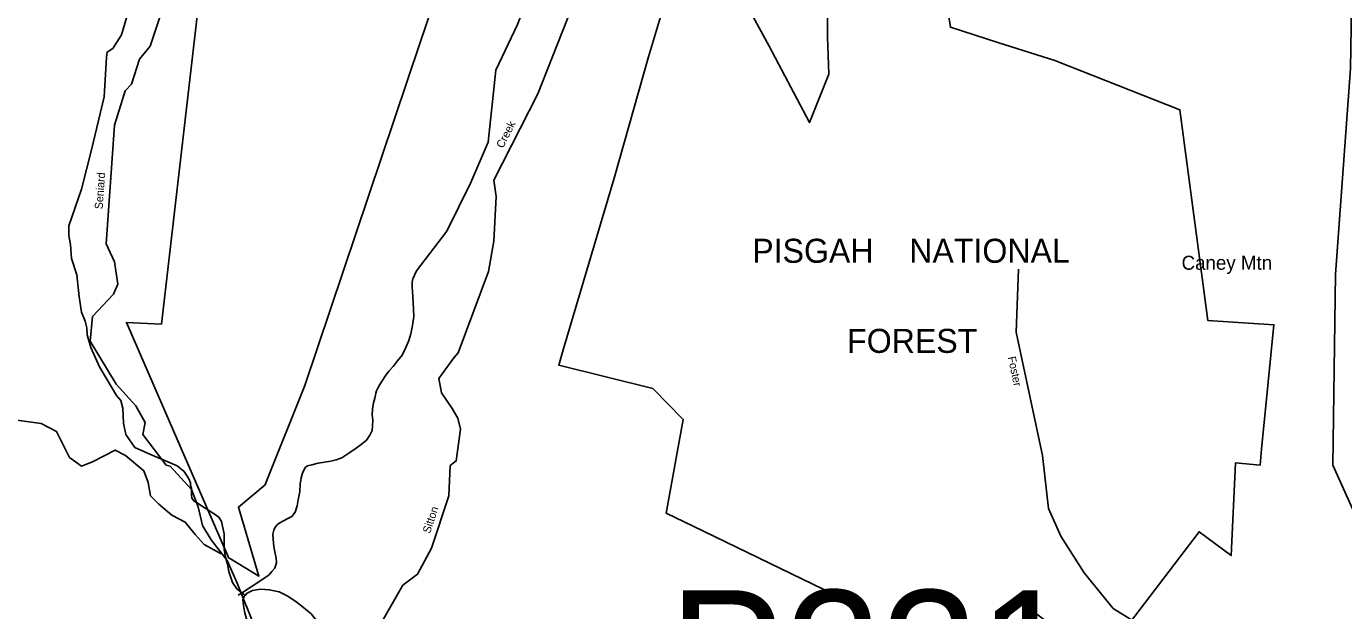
# Model space of a CAD drawing. Extents: x 884530 to 1028605, y 526725 to 653634.
# Drawn here: x 916772 to 927572, y 624831 to 629618 of the extents above; entities that cross this region are included whole.
import ezdxf

# ---------------------------------------------------------------- set-up
doc = ezdxf.new("R2010")
doc.units = 0
for name, color, linetype in [('Exist Boundary Land Use Forest National US Forest Service', 7, 'Continuous'), ('Exist Boundary Land Use Forest State Division NC Forest Resources Label', 7, 'Continuous'), ('Exist Civil Recreational Trail or Greenway National Park', 7, 'Continuous'), ('Exist Geographical Mountain Summit Label', 7, 'Continuous'), ('Exist Hydrographic Creek Single Shore', 7, 'Continuous'), ('Exist Hydrographic Creek Single Shore Label', 7, 'Continuous'), ('Exist Road Non-System Type 51', 7, 'Continuous'), ('Exist Road Secondary Structure Pipe Number Label', 7, 'Continuous'), ('Exist Utilities Electrical Transmission Line', 7, 'Continuous')]:
    doc.layers.add(name, color=color, linetype=linetype)

msp = doc.modelspace()

# ---------------------------------------------------------------- linework, layer by layer
at = {"layer": 'Exist Boundary Land Use Forest National US Forest Service'}
for points in [[(923630, 624754), (923575, 624877), (922238, 625522), (922018, 625629), (922158, 626398), (921908, 626652), (921137, 626842), (921174, 626969), (921590, 628374), (921872, 629368), (922060, 630000)], [(922566, 630000), (922863, 629456), (923192, 628830), (923350, 629227), (923341, 629533), (923343, 630000)], [(920134, 629883), (920000, 629485), (919055, 626676), (918735, 625877), (918729, 625862), (918511, 625679), (918678, 625114), (918634, 625140), (918445, 625255), (918433, 625262), (918132, 625953), (917592, 627193), (917880, 627179), (918180, 629772)], [(924297, 629936), (924348, 629611), (924746, 629484), (925204, 629338), (925218, 629334), (926230, 628935), (926458, 627209), (927000, 627173), (926949, 626676), (926899, 626155), (926887, 626023), (926685, 626042), (926649, 625282), (926387, 625477), (925781, 624683)], [(925361, 624576), (924915, 624908), (924572, 624447)]]:
    msp.add_lwpolyline(points, dxfattribs=at)
at = {"layer": 'Exist Civil Recreational Trail or Greenway National Park'}
msp.add_lwpolyline([(918368, 625297), (918231, 625373), (918155, 625454), (918075, 625557), (917964, 625614), (917857, 625703), (917790, 625771), (917772, 625882), (917736, 625976), (917585, 626101), (917500, 626146), (917313, 626051), (917224, 626016), (917126, 626086), (917019, 626300), (916894, 626363), (916654, 626398)], dxfattribs=at)
at = {"layer": 'Exist Hydrographic Creek Single Shore'}
for p, q in [((920262, 626486), (920175, 626615)), ((920310, 626409), (920262, 626486)), ((920237, 625771), (920246, 626020))]:
    msp.add_line(p, q, dxfattribs=at)
for points in [[(920277, 626902), (920312, 626944), (920561, 627609), (920604, 627857), (920625, 628224), (920605, 628359), (920964, 629064), (921248, 629777), (921280, 629977), (921143, 630340), (920791, 630754), (920737, 630864), (920702, 631058), (920719, 631323), (920856, 631626), (920944, 631998)], [(918650, 624681), (918499, 625055), (918418, 625243), (918287, 625410), (918216, 625529), (918180, 625681), (918127, 625823), (917951, 626014), (917918, 626024), (917727, 626274), (917747, 626372), (917670, 626509), (917509, 626687), (917295, 627038), (917313, 627240), (917486, 627424), (917523, 627505), (917496, 627690), (917426, 627835), (917496, 628809), (917581, 629089), (917633, 629144), (917699, 629349), (917787, 629456), (917871, 629710)], [(925854, 624743), (925683, 624848), (925443, 625141), (925253, 625441), (925153, 625669), (925102, 626103), (924888, 627112), (924907, 627630)], [(920175, 626615), (920154, 626734), (920277, 626902)], [(920246, 626020), (920297, 626058), (920331, 626317), (920310, 626409)], [(919464, 623863), (919470, 623709), (919543, 623970), (919686, 624249), (919644, 624245), (919724, 624392), (919742, 624446), (919653, 624579), (919684, 624735), (919858, 625039), (919978, 625130), (920094, 625344), (920237, 625771)]]:
    msp.add_lwpolyline(points, dxfattribs=at)
at = {"layer": 'Exist Road Non-System Type 51'}
for points in [[(919971, 627616), (920219, 627939), (920415, 628340), (920557, 628670), (920620, 629259), (920798, 629633), (920923, 629963), (920932, 630106), (920807, 630338), (920620, 630494), (920593, 630654), (920727, 630877), (920807, 631109), (920896, 631350), (920887, 631591), (920825, 631814), (920673, 631921), (920522, 631903), (920379, 631794)], [(918566, 624956), (918498, 625011), (918462, 625062), (918433, 625153), (918420, 625212), (918402, 625279), (918393, 625334), (918394, 625372), (918394, 625461), (918371, 625562), (918349, 625596), (918311, 625624), (918269, 625651), (918230, 625675), (918199, 625696), (918172, 625713), (918148, 625729), (918128, 625753), (918125, 625779), (918125, 625806), (918125, 625833), (918119, 625860), (918117, 625879), (918103, 625912), (918067, 625970), (918009, 626018), (917765, 626121), (917662, 626169), (917587, 626274), (917568, 626368), (917563, 626490), (917547, 626552), (917511, 626595), (917372, 626828), (917302, 626986), (917271, 627092), (917269, 627149), (917254, 627204), (917225, 627276), (917204, 627403), (917185, 627583), (917142, 627715), (917134, 627830), (917120, 627904), (917120, 627985), (917223, 628285), (917305, 628606), (917410, 629042), (917429, 629366), (917434, 629407), (917482, 629438), (917551, 629550), (917650, 629886)], [(919971, 627616), (919941, 627550), (919934, 627521), (919936, 627484), (919937, 627447), (919940, 627405), (919944, 627354), (919946, 627300), (919948, 627242), (919939, 627166), (919924, 627098), (919908, 627045), (919884, 626986), (919854, 626923), (919816, 626877), (919778, 626832), (919745, 626793), (919713, 626751), (919688, 626715), (919671, 626683), (919654, 626655), (919643, 626631), (919638, 626614), (919635, 626597), (919628, 626573), (919617, 626533), (919611, 626482), (919607, 626435), (919612, 626392), (919610, 626342), (919607, 626308), (919589, 626269), (919560, 626229), (919518, 626192), (919475, 626161), (919416, 626121), (919358, 626084), (919311, 626066), (919269, 626057), (919217, 626048), (919164, 626040), (919112, 626025), (919077, 626018), (919059, 626003), (919037, 625957), (919026, 625919), (919018, 625866), (919014, 625808), (919001, 625740), (918991, 625689), (918975, 625637), (918948, 625602), (918915, 625585), (918881, 625566), (918850, 625550), (918831, 625536), (918813, 625515), (918800, 625489), (918794, 625457), (918795, 625416), (918801, 625357), (918813, 625299), (918821, 625262), (918822, 625225), (918808, 625179), (918785, 625151), (918760, 625123), (918614, 625026), (918545, 624981), (918508, 624958)], [(918566, 624956), (918582, 624975), (918626, 624995), (918693, 625006), (918763, 625002), (918846, 624984), (918910, 624953), (918981, 624907), (919045, 624858), (919107, 624805), (919171, 624727), (919211, 624685), (919314, 624634)], [(918755, 624406), (918708, 624483), (918675, 624536), (918642, 624592), (918577, 624765), (918564, 624814), (918555, 624858), (918548, 624920), (918557, 624946), (918562, 624952), (918566, 624956)]]:
    msp.add_lwpolyline(points, dxfattribs=at)
at = {"layer": 'Exist Utilities Electrical Transmission Line'}
msp.add_lwpolyline([(919216, 597808), (921124, 600075), (921355, 603059), (925357, 607736), (926768, 610919), (927159, 611824), (928300, 613120), (929404, 614373), (929377, 616031), (929346, 617714), (929345, 618022), (929852, 621210), (929810, 621335), (929198, 622629), (928035, 624800), (927482, 626024), (927504, 627588), (927629, 629272), (927654, 630965), (927677, 631260), (927996, 631739), (928303, 632201), (928506, 632490), (928982, 633140)], dxfattribs=at)

# ---------------------------------------------------------------- texts
at = {"layer": 'Exist Boundary Land Use Forest State Division NC Forest Resources Label'}
for s, height, p in [('PISGAH    NATIONAL', 196.85, (922723, 627681)), ('FOREST', 196.8, (923501, 626943))]:
    msp.add_text(s, height=height, dxfattribs=at).set_placement(p)
at = {"layer": 'Exist Geographical Mountain Summit Label'}
msp.add_text('Caney Mtn', height=114.8, dxfattribs=at).set_placement((926243, 627624))
at = {"layer": 'Exist Hydrographic Creek Single Shore Label'}
for s, rotation, p in [('Creek', 63.0131, (920679, 628614)), ('Creek', 63.0131, (920679, 628614)), ('Seniard', 85.9208, (917397, 628118)), ('Seniard', 85.9208, (917397, 628118)), ('Foster', 281.9793, (924818, 626907)), ('Foster', 281.9793, (924818, 626907)), ('Sitton', 71.5052, (920081, 625459)), ('Sitton', 71.5052, (920081, 625459))]:
    msp.add_text(s, height=65.6, rotation=rotation, dxfattribs=at).set_placement(p)
at = {"layer": 'Exist Road Secondary Structure Pipe Number Label'}
msp.add_text('P231', height=1066.3, dxfattribs=at).set_placement((922038, 623932))

doc.saveas('drawing.dxf')
